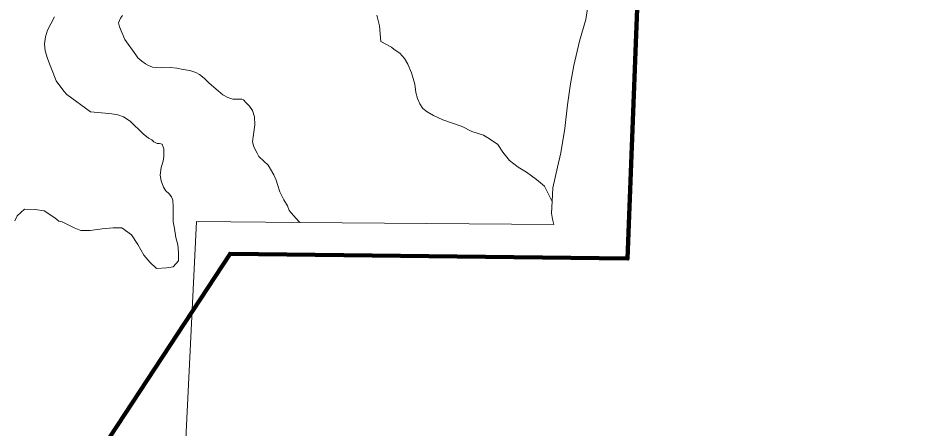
# Model space of a CAD drawing. Extents: x -1643653 to 4543381, y 1624270 to 13878484.
# Drawn here: x 751190 to 755364, y 8915790 to 8917715 of the extents above; entities that cross this region are included whole.
import ezdxf

# ---------------------------------------------------------------- set-up
doc = ezdxf.new("R2010")
doc.units = 0
doc.header["$LTSCALE"] = 200
for name, color, linetype, lineweight in [('1', 7, 'Continuous', 13), ('26', 7, 'Continuous', 106), ('27', 7, 'Continuous', 53), ('28', 7, 'Continuous', 53), ('29', 7, 'Continuous', 13)]:
    doc.layers.add(name, color=color, linetype=linetype, lineweight=lineweight)

msp = doc.modelspace()

# ---------------------------------------------------------------- linework, layer by layer
at = {"layer": '1', "lineweight": 25}
msp.add_spline([(814781, 9009175.5), (814787.2, 9009173.4), (814796.9, 9009173.4), (814799.4, 9009172.4), (814805.1, 9009174.5), (814805.6, 9009176.5), (814811.7, 9009179.5), (814811.7, 9009179.5), (814801.5, 9009181), (814790.7, 9009181.5), (814784.1, 9009183.1), (814777.4, 9009185.1), (814778.4, 9009175.5)], degree=3, dxfattribs=at)
at = {"layer": '26'}
msp.add_lwpolyline([(737960, 8917973), (739975.5, 8917894.7), (739953, 8915879.4), (741408.6, 8915888.8), (742767, 8917599.4), (743904, 8918079), (745599.5, 8914059.4), (748801.1, 8916562.5), (751127.3, 8914995.6), (752186.7, 8916608.6), (754052.2, 8916585.5), (754121.3, 8918405.9), (753143.4, 8923459.5), (755867.3, 8924920.9), (758907.1, 8924269.2), (760265.4, 8922087.4), (760681.5, 8922550.2), (761633.6, 8923791.4), (762304.8, 8924164.6), (762860.2, 8924869.1), (763095.4, 8925103), (764213.5, 8925763.2), (764241.6, 8925793.7)], dxfattribs=at)
at = {"layer": '27'}
msp.add_lwpolyline([(748801.1, 8916562.5), (751127.3, 8914995.6), (752186.7, 8916608.6), (754052.2, 8916585.5), (754121.3, 8918405.9), (754144.3, 8918382.9)], dxfattribs=at)
at = {"layer": '28'}
msp.add_lwpolyline([(754121.3, 8918405.9), (754052.2, 8916585.5), (752186.7, 8916608.6), (751127.3, 8914995.6), (748801.1, 8916562.5), (745599.5, 8914059.4), (741408.6, 8915888.8)], dxfattribs=at)
at = {"layer": '29'}
for p, q in [((753698.5, 8916853), (753668.4, 8916912.5)), ((752513.5, 8916755.5), (752028.5, 8916759.4))]:
    msp.add_line(p, q, dxfattribs=at)
at = {"layer": '29', "lineweight": 53}
msp.add_lwpolyline([(742198, 8921966.9), (742774.4, 8920756.9), (745599.5, 8914059.4), (748801.1, 8916562.5), (751127.3, 8914995.6), (752186.7, 8916608.6), (754052.2, 8916585.5), (754121.3, 8918405.9), (754144.3, 8918382.9)], dxfattribs=at)
at = {"layer": '29'}
for points in [[(753698.5, 8916853), (753701.1, 8916917.7), (753722.4, 8917014.7), (753738.1, 8917081.9), (753757.8, 8917195.4), (753770.5, 8917306.9), (753784.3, 8917405), (753799.5, 8917491.6), (753826.8, 8917605), (753855.8, 8917706.4), (753867.8, 8917787.9), (753882.3, 8917855.6), (753900.1, 8917926.8), (753898.9, 8918047.8)], [(753668.4, 8916912.5), (753661.9, 8916925.3), (753624.3, 8916956.2), (753577.2, 8916991.1), (753538.3, 8917013.9), (753498, 8917046.1), (753467.1, 8917085.1), (753442.9, 8917119.9), (753407.9, 8917144.1), (753375.7, 8917164.2), (753320.6, 8917181.7), (753274.9, 8917204.5), (753225.2, 8917221.9), (753184.3, 8917236.2), (753141.3, 8917256.4), (753111.8, 8917273.8), (753091.6, 8917289.9), (753091.6, 8917289.9), (753076.8, 8917311.4), (753066.1, 8917336.9), (753058, 8917363.7), (753054, 8917404), (753037.8, 8917456.2), (753020.4, 8917496.6), (753005.6, 8917523.5), (752982.8, 8917549), (752957.2, 8917566.4), (752943.8, 8917577.1), (752893.7, 8917603.6), (752888.3, 8917677.4), (752874.9, 8917727.1)], [(751362.6, 8917719.5), (751344.9, 8917685.8), (751329.2, 8917656.1), (751320, 8917625.4), (751315.8, 8917592.1), (751318.7, 8917559), (751330.1, 8917523.4), (751342.2, 8917491.4), (751354.8, 8917459.2), (751370.1, 8917418.6), (751406.8, 8917370)], [(751406.8, 8917370), (751370.1, 8917418.6), (751354.8, 8917459.2), (751342.2, 8917491.4), (751330.1, 8917523.4), (751318.7, 8917559), (751315.8, 8917592.1), (751320, 8917625.4), (751329.2, 8917656.1), (751344.9, 8917685.8), (751362.6, 8917719.5)], [(752514.5, 8916754.2), (752509.9, 8916759.4), (752483.8, 8916788.3), (752464.4, 8916811.3), (752455.4, 8916833.3), (752439, 8916861.3), (752419.9, 8916898.7), (752409.1, 8916932.9), (752402.8, 8916953.3), (752391.8, 8916978.6), (752365.1, 8917023.8), (752345.4, 8917043.1), (752322.2, 8917064.7), (752313.7, 8917079.4), (752297.8, 8917109.7), (752292.5, 8917133.8), (752295.8, 8917166.9), (752303.4, 8917212.8), (752301, 8917250.4), (752292.3, 8917280), (752277.6, 8917300.1), (752261.1, 8917317.9), (752249.5, 8917330.1), (752241.1, 8917333.9), (752223.2, 8917332.6), (752199.6, 8917332.8), (752175.5, 8917340.5), (752152.5, 8917353.4), (752130, 8917371.5), (752088.1, 8917407.7), (752064.7, 8917431.5), (752043.2, 8917449.3), (752026.4, 8917458.4), (751997.6, 8917467.4), (751967.1, 8917472.7), (751937.3, 8917478.1), (751907.5, 8917481.4), (751865.7, 8917480.3), (751839.1, 8917481), (751822, 8917482.9), (751803.7, 8917490.5), (751790.1, 8917499.1), (751772.3, 8917510.9), (751753.8, 8917527), (751743.7, 8917540.8), (751693.4, 8917613.3), (751680.2, 8917642.3), (751667, 8917672.2), (751663.7, 8917690.9), (751672.4, 8917712.7), (751681.2, 8917725.6)], [(751681.2, 8917725.6), (751672.4, 8917712.7), (751663.7, 8917690.9), (751667, 8917672.2), (751680.2, 8917642.3), (751693.4, 8917613.3), (751743.7, 8917540.8), (751753.8, 8917527), (751772.3, 8917510.9), (751790.1, 8917499.1), (751803.7, 8917490.5), (751822, 8917482.9), (751839.1, 8917481), (751865.7, 8917480.3), (751907.5, 8917481.4), (751937.3, 8917478.1), (751967.1, 8917472.7), (751997.6, 8917467.4), (752026.4, 8917458.4), (752043.2, 8917449.3), (752064.7, 8917431.5), (752088.1, 8917407.7), (752130, 8917371.5), (752152.5, 8917353.4), (752175.5, 8917340.5), (752199.6, 8917332.8), (752223.2, 8917332.6), (752241.1, 8917333.9), (752249.5, 8917330.1), (752261.1, 8917317.9), (752277.6, 8917300.1), (752292.3, 8917280), (752301, 8917250.4), (752303.4, 8917212.8), (752295.8, 8917166.9), (752292.5, 8917133.8), (752297.8, 8917109.7), (752313.7, 8917079.4), (752322.2, 8917064.7), (752345.4, 8917043.1), (752365.1, 8917023.8), (752391.8, 8916978.6), (752402.8, 8916953.3), (752409.1, 8916932.9), (752419.9, 8916898.7), (752439, 8916861.3), (752455.4, 8916833.3), (752464.4, 8916811.3), (752483.8, 8916788.3), (752509.9, 8916759.4), (752514.5, 8916754.2)], [(751406.8, 8917370), (751420.3, 8917355.7), (751531, 8917274.2), (751599.8, 8917267.3), (751631.1, 8917263.8), (751659.9, 8917260.1), (751687.1, 8917249.6), (751717.8, 8917230), (751778.4, 8917170.3), (751803.3, 8917150.1), (751819.4, 8917141.8), (751829.6, 8917133.5), (751844.9, 8917125.4), (751854.8, 8917125.8), (751868.5, 8917121.5), (751876, 8917100), (751875.2, 8917064.7), (751872, 8917041.9), (751864, 8917012.6), (751858.5, 8916977.1), (751863.5, 8916949.7), (751874.6, 8916920.3), (751884.9, 8916903.5), (751900, 8916889.7), (751912.5, 8916874.9), (751918.3, 8916859), (751919.3, 8916828.1), (751919.9, 8916811.2), (751919, 8916792.8), (751920.1, 8916773.2), (751919.6, 8916758.2)], [(751919.6, 8916758.2), (751920.1, 8916773.2), (751919, 8916792.8), (751919.9, 8916811.2), (751919.3, 8916828.1), (751918.3, 8916859), (751912.5, 8916874.9), (751900, 8916889.7), (751884.9, 8916903.5), (751874.6, 8916920.3), (751863.5, 8916949.7), (751858.5, 8916977.1), (751864, 8917012.6), (751872, 8917041.9), (751875.2, 8917064.7), (751876, 8917100), (751868.5, 8917121.5), (751854.8, 8917125.8), (751844.9, 8917125.4), (751829.6, 8917133.5), (751819.4, 8917141.8), (751803.3, 8917150.1), (751778.4, 8917170.3), (751717.8, 8917230), (751687.1, 8917249.6), (751659.9, 8917260.1), (751631.1, 8917263.8), (751599.8, 8917267.3), (751531, 8917274.2), (751420.3, 8917355.7), (751406.8, 8917370)], [(753705.4, 8916746), (753698.9, 8916770), (753694.2, 8916798.4), (753698.5, 8916853), (753668.4, 8916912.5)], [(751176.3, 8916763.3), (751187.2, 8916786.8), (751222.3, 8916817.9), (751271.4, 8916815.5), (751313.9, 8916809.2), (751363.5, 8916776.9), (751383.1, 8916761.9)], [(751383.1, 8916761.9), (751398.3, 8916757.5), (751455.5, 8916729.2), (751486.9, 8916717.3), (751529.3, 8916716.8), (751586.9, 8916725.9), (751638.6, 8916730.5), (751679.2, 8916729.7), (751724.2, 8916696.4), (751754.4, 8916651.1), (751782.5, 8916601.5), (751810, 8916568.8), (751842, 8916539.3), (751889.2, 8916543.1), (751919.4, 8916547.3), (751943.9, 8916575), (751943.9, 8916614.6), (751941.6, 8916649.6), (751932.2, 8916684.5), (751925.2, 8916726.4), (751919.6, 8916758.2)], [(752028.5, 8916759.4), (751975.8, 8915676.5), (751956.9, 8914455.8)], [(752028.5, 8916759.4), (751975.8, 8915676.5), (751956.9, 8914455.8)], [(752514.5, 8916754.2), (752513.5, 8916755.5), (753705.4, 8916746)]]:
    msp.add_lwpolyline(points, dxfattribs=at)

doc.saveas('drawing.dxf')
